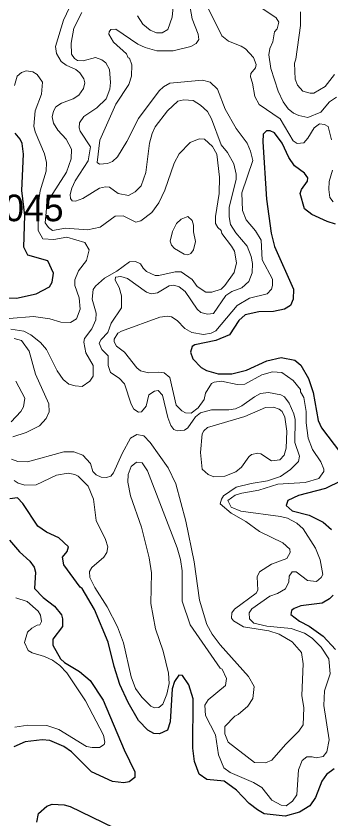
# Model space of a CAD drawing. Extents: x 763.2 to 816.8, y 7896.5 to 7952.7.
# Drawn here: x 770.009 to 771.903, y 7926.189 to 7931.022 of the extents above; entities that cross this region are included whole.
import ezdxf

# ---------------------------------------------------------------- set-up
doc = ezdxf.new("R2010")
doc.units = 0
doc.header["$LTSCALE"] = 0.064
doc.layers.add('1', color=7, linetype='Continuous', lineweight=25)
doc.layers.add('2', color=7, linetype='Continuous', lineweight=13)
doc.layers.add('21', color=7, linetype='Continuous')

msp = doc.modelspace()

# ---------------------------------------------------------------- linework, layer by layer
at = {"layer": '1'}
for points in [[(769.9352, 7929.3259), (770.0126, 7929.3227), (770.1299, 7929.3501), (770.2097, 7929.3927), (770.227, 7929.4204), (770.2351, 7929.4739), (770.2012, 7929.5484), (770.0807, 7929.5825), (770.0561, 7929.6316), (770.061, 7929.8222), (770.043, 7929.9723), (770.0545, 7930.191), (770.045, 7930.2557), (770.0333, 7930.2818), (770.0039, 7930.3179)], [(771.9303, 7929.7695), (771.8814, 7929.7849), (771.789, 7929.8269), (771.7444, 7929.8614), (771.7176, 7929.954), (771.7272, 7929.9777), (771.763, 7930.0287), (771.7644, 7930.0486), (771.7437, 7930.0769), (771.6839, 7930.1203), (771.6503, 7930.1707), (771.6096, 7930.2577), (771.5634, 7930.3196), (771.5385, 7930.3317), (771.5166, 7930.331), (771.4961, 7930.31), (771.4927, 7930.2658), (771.5152, 7929.9194), (771.5447, 7929.7156), (771.5646, 7929.6357), (771.6781, 7929.3777), (771.6761, 7929.3171), (771.6597, 7929.2801), (771.6243, 7929.2571), (771.5582, 7929.2441), (771.4687, 7929.242), (771.3874, 7929.2238), (771.3484, 7929.1896), (771.2927, 7929.1038), (771.2105, 7929.0682), (771.0849, 7929.0431), (771.0678, 7929.0322), (771.0587, 7928.9979), (771.0735, 7928.9579), (771.1217, 7928.9065), (771.1555, 7928.8878), (771.2247, 7928.869), (771.3076, 7928.869), (771.3955, 7928.8895), (771.5187, 7928.9463), (771.6033, 7928.9658), (771.6869, 7928.9506), (771.7224, 7928.9199), (771.768, 7928.8396), (771.7965, 7928.7566), (771.8272, 7928.5882), (771.8458, 7928.5437), (771.9984, 7928.3423)], [(771.965, 7928.2245), (771.8714, 7928.1773), (771.7086, 7928.1357), (771.644, 7928.1063), (771.6342, 7928.0764), (771.6711, 7928.0428), (771.7718, 7928.0177), (771.8565, 7927.9754), (771.906, 7927.931)], [(771.9225, 7926.4909), (771.8771, 7926.4563), (771.8479, 7926.4161), (771.8111, 7926.3185), (771.7769, 7926.268), (771.7146, 7926.2292), (771.6286, 7926.2051), (771.5024, 7926.22), (771.4612, 7926.2429), (771.4109, 7926.2817), (771.3351, 7926.3622), (771.2608, 7926.4156), (771.1573, 7926.4253), (771.1101, 7926.4579), (771.0835, 7926.5347), (771.0734, 7926.6144), (771.0747, 7926.9109), (771.0482, 7926.9962), (771.0106, 7927.0527), (770.9887, 7927.0544), (770.9622, 7927.0156), (770.9488, 7926.9728), (770.937, 7926.7728), (770.9196, 7926.7224), (770.8719, 7926.7), (770.8379, 7926.7036), (770.8027, 7926.7238), (770.7452, 7926.7813), (770.6838, 7926.8903), (770.6332, 7926.9981), (770.5986, 7927.1066), (770.5622, 7927.2519), (770.48, 7927.4491), (770.4077, 7927.5763), (770.3956, 7927.5834), (770.2964, 7927.718), (770.2878, 7927.7648), (770.3168, 7927.7986), (770.3248, 7927.8276), (770.2663, 7927.8811), (770.1915, 7927.9155), (770.1394, 7927.9511), (770.0493, 7928.0867), (770.0183, 7928.1207), (769.9721, 7928.1157)], [(769.969, 7927.8667), (770.0303, 7927.7971), (770.0921, 7927.74), (770.1179, 7927.7044), (770.1251, 7927.6746), (770.1199, 7927.5753), (770.173, 7927.5224), (770.2401, 7927.4688), (770.2832, 7927.4164), (770.2892, 7927.3932), (770.2875, 7927.3463), (770.2305, 7927.2699), (770.2305, 7927.2356), (770.2767, 7927.153), (770.3009, 7927.1305), (770.3913, 7927.076), (770.4542, 7927.0229), (770.5329, 7926.9044), (770.6596, 7926.6038), (770.7237, 7926.4724), (770.7228, 7926.4371), (770.6893, 7926.4127), (770.6575, 7926.4057), (770.5886, 7926.4138), (770.4633, 7926.472), (770.3419, 7926.5927), (770.296, 7926.6241), (770.2123, 7926.6613), (770.1666, 7926.6649), (770.0643, 7926.653), (769.9952, 7926.6233)], [(771.9171, 7927.5361), (771.8943, 7927.5129)], [(771.8943, 7927.5129), (771.8507, 7927.4871), (771.7226, 7927.472), (771.6815, 7927.4564), (771.6656, 7927.4429), (771.662, 7927.4195)], [(771.662, 7927.4195), (771.7143, 7927.3785), (771.7718, 7927.3489), (771.8572, 7927.288), (771.9311, 7927.2092)], [(770.1335, 7926.1698), (770.1431, 7926.2208), (770.1946, 7926.2656), (770.2263, 7926.277), (770.2976, 7926.2743), (770.3347, 7926.2628), (770.6616, 7926.1047)]]:
    msp.add_lwpolyline(points, dxfattribs=at)
at = {"layer": '2'}
for points in [[(770.3883, 7931.1973), (770.2952, 7930.998), (770.2469, 7930.8379), (770.2522, 7930.7972), (770.2799, 7930.7489), (770.3113, 7930.7266), (770.3683, 7930.6997), (770.3937, 7930.6794), (770.4174, 7930.644), (770.4225, 7930.621), (770.4144, 7930.5855), (770.3862, 7930.5455), (770.3518, 7930.5237), (770.2816, 7930.4985), (770.2487, 7930.4747), (770.2334, 7930.4487), (770.2271, 7930.4149), (770.2338, 7930.3773), (770.2609, 7930.3344), (770.3099, 7930.2811), (770.3417, 7930.2214), (770.3403, 7930.1615), (770.312, 7930.0814), (770.213, 7929.9264), (770.1924, 7929.8643), (770.1844, 7929.7764), (770.204, 7929.75), (770.2283, 7929.7319), (770.3066, 7929.745), (770.4388, 7929.7352), (770.5156, 7929.7513), (770.6058, 7929.8172), (770.6529, 7929.8203), (770.7287, 7929.7812), (770.7601, 7929.7897), (770.8263, 7929.8399), (770.8676, 7929.8972), (770.9048, 7929.9745), (770.9608, 7930.1368), (770.9895, 7930.1935), (771.0568, 7930.2616), (771.1105, 7930.2822), (771.1433, 7930.2807), (771.1913, 7930.2376), (771.2162, 7930.1896), (771.2327, 7930.053), (771.2311, 7929.953), (771.2082, 7929.8157), (771.2099, 7929.7738), (771.2232, 7929.7484), (771.2421, 7929.7305), (771.2464, 7929.7121), (771.3053, 7929.6377), (771.3228, 7929.6066), (771.3362, 7929.5363), (771.3214, 7929.4772), (771.2656, 7929.4002), (771.2422, 7929.3787), (771.1867, 7929.3605), (771.1503, 7929.3605), (771.0988, 7929.3943), (771.0688, 7929.4354), (771.0018, 7929.4818), (770.9665, 7929.482), (770.8686, 7929.4593), (770.8459, 7929.4596), (770.7943, 7929.4839), (770.7729, 7929.5048), (770.7584, 7929.53)], [(770.9582, 7931.1213), (770.9482, 7931.0148), (770.9218, 7930.9416), (770.8881, 7930.9215), (770.8537, 7930.9213), (770.8149, 7930.9374), (770.7713, 7930.9741), (770.7394, 7931.0227)], [(771.0569, 7931.073), (771.0683, 7931.0062), (771.1044, 7930.9135), (771.1094, 7930.8818), (771.0935, 7930.8569), (771.0604, 7930.839), (770.954, 7930.8135), (770.8555, 7930.8132), (770.7851, 7930.8332), (770.7411, 7930.8536), (770.6096, 7930.944), (770.5798, 7930.9415), (770.569, 7930.9277), (770.5675, 7930.9137), (770.5957, 7930.8658), (770.673, 7930.7942), (770.6834, 7930.7699), (770.6908, 7930.7675), (770.7052, 7930.728), (770.7043, 7930.6593), (770.6883, 7930.6092), (770.6091, 7930.4909), (770.5135, 7930.2739), (770.4967, 7930.1413), (770.5118, 7930.1297), (770.5583, 7930.1344), (770.5894, 7930.1467), (770.6193, 7930.1752), (770.6759, 7930.267), (770.7455, 7930.406), (770.8693, 7930.5711), (770.8963, 7930.5961), (770.9346, 7930.6175), (771.1301, 7930.6357), (771.1778, 7930.6243), (771.22, 7930.5812), (771.2677, 7930.4622), (771.3327, 7930.3457), (771.3999, 7930.2567), (771.4203, 7930.2095), (771.4332, 7930.1516), (771.3678, 7929.9577)], [(771.9066, 7930.2776), (771.8868, 7930.3574), (771.8651, 7930.3701), (771.8355, 7930.3728), (771.8017, 7930.3501), (771.7642, 7930.2868), (771.7397, 7930.2578), (771.6998, 7930.2547), (771.6761, 7930.2702), (771.5979, 7930.4035), (771.4717, 7930.4893), (771.4454, 7930.5375), (771.4317, 7930.6171), (771.4185, 7930.6571), (771.4216, 7930.6763), (771.4487, 7930.7111), (771.4538, 7930.7311), (771.4373, 7930.7735), (771.3903, 7930.8245), (771.3628, 7930.8417), (771.288, 7930.8711), (771.2472, 7930.9026), (771.167, 7931.0647)], [(771.5741, 7931.0119), (771.494, 7931.0663)], [(770.4052, 7931.0435), (770.3563, 7930.9482), (770.3412, 7930.8587), (770.3421, 7930.7921), (770.3598, 7930.7665), (770.3778, 7930.7541), (770.4124, 7930.7528), (770.4866, 7930.7719), (770.5256, 7930.7593), (770.549, 7930.7407), (770.5719, 7930.7006), (770.5769, 7930.6228), (770.573, 7930.5826), (770.5506, 7930.5237), (770.4954, 7930.4703), (770.4172, 7930.4183), (770.3915, 7930.3802), (770.3883, 7930.3489), (770.3949, 7930.3286), (770.4567, 7930.2345), (770.4438, 7930.1512), (770.3638, 7930.0293), (770.3437, 7929.9866), (770.3339, 7929.9471), (770.3361, 7929.9228), (770.3465, 7929.9098), (770.3666, 7929.9067), (770.4098, 7929.924), (770.5103, 7929.9868), (770.5465, 7929.9948), (770.5715, 7929.9914), (770.6241, 7929.9543), (770.6847, 7929.9427), (770.7256, 7929.9643), (770.7619, 7930.0004), (770.789, 7930.0793), (770.8124, 7930.2575), (770.8272, 7930.3159), (770.8469, 7930.3557), (770.9209, 7930.452), (770.9832, 7930.509), (771.0192, 7930.5173), (771.0748, 7930.5139), (771.119, 7930.4861), (771.1608, 7930.4477), (771.1855, 7930.4027), (771.2432, 7930.2458), (771.2804, 7930.2002), (771.3191, 7930.1326), (771.3327, 7930.0695), (771.3329, 7930.0382), (771.2903, 7929.8715), (771.2902, 7929.8131), (771.2988, 7929.7667), (771.3321, 7929.7166), (771.4003, 7929.6365), (771.4243, 7929.5747), (771.4316, 7929.5323), (771.4285, 7929.4762), (771.4086, 7929.4234), (771.3674, 7929.3852), (771.3077, 7929.3633), (771.2711, 7929.3394), (771.1973, 7929.2317)], [(771.9258, 7930.6697), (771.8693, 7930.5973), (771.8008, 7930.5571), (771.7784, 7930.5569), (771.7351, 7930.5706), (771.7024, 7930.6059), (771.6877, 7930.6421), (771.6832, 7930.7393), (771.6916, 7930.7615), (771.7208, 7930.9661), (771.7193, 7931.0469)], [(771.5367, 7930.8274), (771.553, 7930.8669), (771.5634, 7930.9264), (771.5808, 7930.9444), (771.589, 7930.9844), (771.5741, 7931.0119)], [(771.9361, 7930.5337), (771.8951, 7930.5059), (771.8417, 7930.4434), (771.7647, 7930.4123), (771.7106, 7930.4225), (771.6779, 7930.4376), (771.6469, 7930.4633), (771.6153, 7930.5049), (771.5853, 7930.5695), (771.5411, 7930.7063), (771.5304, 7930.7893), (771.5367, 7930.8274)], [(769.9673, 7929.201), (770.1145, 7929.2141), (770.2117, 7929.1999), (770.2789, 7929.1799), (770.3359, 7929.178), (770.3735, 7929.1986), (770.3945, 7929.2576), (770.388, 7929.3259), (770.362, 7929.4009), (770.3634, 7929.4344), (770.3853, 7929.4874), (770.4326, 7929.5501), (770.4488, 7929.6142), (770.4233, 7929.6595), (770.3143, 7929.6906), (770.2361, 7929.676), (770.171, 7929.6806), (770.1426, 7929.7301), (770.1432, 7929.8978), (770.1548, 7929.9702), (770.1906, 7930.0879), (770.1923, 7930.1405), (770.1811, 7930.1931), (770.1238, 7930.3245), (770.1153, 7930.3587), (770.1246, 7930.451), (770.1617, 7930.5508), (770.1678, 7930.6247), (770.1358, 7930.6709), (770.1097, 7930.6862), (770.0699, 7930.6916), (770.0414, 7930.6822), (770.0164, 7930.6606), (770.0001, 7930.6045)], [(771.9159, 7929.9037), (771.897, 7929.9307), (771.8902, 7929.9785), (771.892, 7930.0267), (771.9129, 7930.0945)], [(771.3678, 7929.9577), (771.3708, 7929.8518), (771.3941, 7929.7949), (771.4505, 7929.729), (771.4832, 7929.6733), (771.4893, 7929.5549)], [(770.7584, 7929.53), (770.7284, 7929.5446), (770.6915, 7929.5434), (770.6158, 7929.4867), (770.5402, 7929.4437), (770.4876, 7929.3959)], [(771.4893, 7929.5549), (771.5528, 7929.4374), (771.5528, 7929.4002), (771.5449, 7929.3785), (771.5195, 7929.3489), (771.4135, 7929.3243), (771.3385, 7929.2786), (771.21, 7929.1274), (771.182, 7929.1135), (771.1374, 7929.1041), (771.067, 7929.1178), (771.0241, 7929.1403), (770.9774, 7929.1883), (770.945, 7929.2114), (770.9198, 7929.2157), (770.8739, 7929.2089), (770.6438, 7929.125), (770.6216, 7929.1122), (770.5986, 7929.0777), (770.5997, 7929.0601), (770.6133, 7929.0348), (770.6619, 7928.9993), (770.7347, 7928.9039), (770.7578, 7928.8861), (770.8054, 7928.874), (770.8635, 7928.879), (770.9003, 7928.8738), (770.9332, 7928.8463), (770.9729, 7928.6794), (771.0066, 7928.6449), (771.0282, 7928.6325), (771.0623, 7928.6312), (771.1045, 7928.6637), (771.1404, 7928.7134), (771.1485, 7928.7526), (771.1853, 7928.8096), (771.2017, 7928.8181), (771.2459, 7928.8246), (771.3386, 7928.8049), (771.385, 7928.8052), (771.4881, 7928.8627), (771.5524, 7928.8805), (771.6089, 7928.8754), (771.6765, 7928.8279), (771.7201, 7928.7746), (771.7211, 7928.7597), (771.7395, 7928.7255), (771.7553, 7928.6416), (771.7539, 7928.5725), (771.7669, 7928.4813), (771.7925, 7928.4136), (771.8422, 7928.3376), (771.8603, 7928.2945), (771.8601, 7928.2803), (771.8304, 7928.239), (771.7493, 7928.2141), (771.5844, 7928.2034), (771.4694, 7928.1675), (771.3676, 7928.1507), (771.3274, 7928.1373), (771.2839, 7928.1059), (771.3033, 7928.066), (771.361, 7928.041), (771.5995, 7928.0098), (771.6417, 7927.9991), (771.6975, 7927.97), (771.7367, 7927.9344), (771.8115, 7927.8196), (771.8389, 7927.7489), (771.8537, 7927.6598), (771.8439, 7927.6421), (771.816, 7927.6185), (771.7627, 7927.6232), (771.695, 7927.6753), (771.6694, 7927.6769), (771.6527, 7927.651), (771.6491, 7927.6169), (771.6305, 7927.5746), (771.5817, 7927.545), (771.5365, 7927.5287), (771.4269, 7927.4542), (771.412, 7927.4286), (771.4125, 7927.3924), (771.4387, 7927.3663), (771.5182, 7927.3493), (771.6633, 7927.3356), (771.7435, 7927.307), (771.7903, 7927.2765), (771.8452, 7927.2228), (771.8901, 7927.1524), (771.8983, 7927.0621), (771.8639, 7926.9594), (771.8606, 7926.8713), (771.8933, 7926.6643), (771.8777, 7926.5932)], [(770.9897, 7929.3926), (770.9573, 7929.4013), (770.9294, 7929.3983), (770.8607, 7929.3554), (770.8226, 7929.3505), (770.793, 7929.3604), (770.6792, 7929.4415), (770.6398, 7929.4543), (770.6074, 7929.4499), (770.6052, 7929.4323), (770.6296, 7929.3884), (770.6444, 7929.3385), (770.6442, 7929.2658), (770.5817, 7929.1741), (770.5609, 7929.1164), (770.5202, 7929.0749), (770.5099, 7929.0524), (770.5244, 7929.0139), (770.5623, 7928.9769), (770.5627, 7928.9181), (770.5765, 7928.8766), (770.6291, 7928.8417), (770.6607, 7928.8082), (770.7018, 7928.6857), (770.7174, 7928.6552), (770.7463, 7928.6376), (770.7634, 7928.6402), (770.7921, 7928.6743), (770.8087, 7928.7419), (770.8419, 7928.7638), (770.8648, 7928.7682), (770.8899, 7928.7388), (770.9223, 7928.6055), (770.9397, 7928.5581), (770.958, 7928.5328), (770.9789, 7928.5258), (771.0218, 7928.5291), (771.0428, 7928.5433), (771.0883, 7928.6086), (771.1186, 7928.6325), (771.1856, 7928.6507), (771.2886, 7928.6505), (771.3287, 7928.6573), (771.3669, 7928.6748), (771.4442, 7928.7306), (771.4806, 7928.7493), (771.5279, 7928.7556), (771.6028, 7928.7413), (771.624, 7928.7288), (771.6521, 7928.691), (771.6809, 7928.6271), (771.6878, 7928.5937), (771.6864, 7928.4556), (771.714, 7928.3734), (771.7089, 7928.3396), (771.661, 7928.2914), (771.6002, 7928.2494), (771.5227, 7928.2234), (771.4228, 7928.2083), (771.3327, 7928.1865), (771.258, 7928.1333), (771.2442, 7928.1145), (771.2361, 7928.0862), (771.3027, 7928.0296), (771.391, 7927.9795), (771.4738, 7927.9195), (771.6134, 7927.8505), (771.6553, 7927.8129), (771.6581, 7927.7921), (771.6371, 7927.7555), (771.5457, 7927.7221), (771.4732, 7927.6762), (771.4596, 7927.6456), (771.4628, 7927.5655), (771.4526, 7927.5475), (771.3232, 7927.4523), (771.3081, 7927.4296), (771.3051, 7927.3979), (771.3167, 7927.3807), (771.3767, 7927.346), (771.5304, 7927.3212), (771.5916, 7927.3009), (771.6705, 7927.2548), (771.7257, 7927.1904), (771.7356, 7927.1231), (771.729, 7926.9309), (771.7404, 7926.8575), (771.737, 7926.7559), (771.7093, 7926.7162), (771.6309, 7926.6377), (771.5479, 7926.5421), (771.5088, 7926.5272), (771.4428, 7926.5275), (771.2856, 7926.6506), (771.2656, 7926.7004)], [(770.4876, 7929.3959), (770.4737, 7929.375), (770.467, 7929.3168), (770.4916, 7929.2333), (770.4899, 7929.1927), (770.4651, 7929.1387), (770.4213, 7929.08), (770.416, 7929.059), (770.4291, 7928.9944), (770.4732, 7928.9175), (770.4733, 7928.8543), (770.4519, 7928.8245), (770.407, 7928.7919), (770.3644, 7928.795)], [(771.1973, 7929.2317), (771.1611, 7929.2274), (771.1207, 7929.2377), (771.0983, 7929.2584), (771.026, 7929.3648), (770.9897, 7929.3926)], [(770.3644, 7928.795), (770.3271, 7928.8067), (770.2934, 7928.8341), (770.2559, 7928.8861), (770.1921, 7929.0149), (770.1563, 7929.0564), (770.0977, 7929.1036), (770.0552, 7929.1248), (769.9779, 7929.137)], [(769.9903, 7928.4892), (770.0699, 7928.5143), (770.1507, 7928.5549), (770.1904, 7928.599), (770.2088, 7928.6397), (770.2058, 7928.687), (770.127, 7928.8652), (770.0885, 7929.0044), (770.042, 7929.0687), (769.9984, 7929.0811)], [(769.9794, 7928.5785), (770.0375, 7928.6418), (770.0538, 7928.669), (770.0624, 7928.7209), (770.0074, 7928.8249)], [(770.815, 7928.4556), (770.7778, 7928.4944), (770.7348, 7928.5023), (770.6972, 7928.481), (770.6475, 7928.3886), (770.5953, 7928.2715), (770.5785, 7928.2528), (770.5535, 7928.2431), (770.5209, 7928.246), (770.4913, 7928.2599), (770.4703, 7928.281), (770.4566, 7928.3281), (770.41, 7928.3781), (770.3558, 7928.3988), (770.2962, 7928.3989), (770.0783, 7928.3383), (770.0199, 7928.3399), (769.9818, 7928.3535)], [(771.4333, 7926.9141), (771.4412, 7926.9863), (771.4082, 7927.0452), (771.2361, 7927.2372), (771.188, 7927.3018), (771.1572, 7927.3588), (771.1118, 7927.506), (771.0797, 7927.7358), (771.0307, 7927.981), (770.9709, 7928.2065), (770.9241, 7928.3031), (770.815, 7928.4556)], [(771.7293, 7926.5401), (771.7091, 7926.4846), (771.6975, 7926.3345), (771.6726, 7926.295), (771.6346, 7926.2677), (771.6049, 7926.2723), (771.5488, 7926.302), (771.488, 7926.3781), (771.4385, 7926.4078), (771.2974, 7926.4677), (771.2597, 7926.4957), (771.2274, 7926.5738), (771.2096, 7926.6956), (771.1493, 7926.8109), (771.1441, 7926.8741), (771.1657, 7926.9054), (771.2686, 7926.991), (771.275, 7927.0336), (771.2493, 7927.0902), (771.2368, 7927.0966), (771.0558, 7927.3564), (771.009, 7927.4999), (771.0093, 7927.6818), (770.9993, 7927.7506), (770.9778, 7927.8212), (770.8005, 7928.2838), (770.7668, 7928.3326), (770.7345, 7928.3361), (770.7024, 7928.3094), (770.6841, 7928.2617), (770.6806, 7928.215), (770.6967, 7928.1342), (770.7629, 7927.9447), (770.8104, 7927.7607), (770.8235, 7927.6693), (770.8203, 7927.4854), (770.8476, 7927.334), (770.8942, 7927.1993), (770.9253, 7927.0653), (770.9304, 7927.0031), (770.9166, 7926.9395), (770.8917, 7926.8786), (770.8672, 7926.8592), (770.841, 7926.8576), (770.8193, 7926.8674), (770.7662, 7926.9226), (770.7274, 7926.9745), (770.702, 7927.0449), (770.6559, 7927.248), (770.6186, 7927.3459), (770.5572, 7927.4656), (770.4828, 7927.5809), (770.4534, 7927.6426), (770.4506, 7927.6786), (770.464, 7927.7022), (770.5368, 7927.7642), (770.5555, 7927.7917), (770.5604, 7927.827), (770.5471, 7927.8704), (770.4903, 7927.9843), (770.4749, 7928.1138), (770.4435, 7928.1926), (770.3834, 7928.2519), (770.3636, 7928.2628), (770.3223, 7928.2692), (770.2526, 7928.2574), (770.1302, 7928.2002), (770.0621, 7928.1977), (770.0218, 7928.2109), (769.9969, 7928.2263)], [(770.0078, 7927.5201), (770.0757, 7927.4967), (770.1419, 7927.4403), (770.1563, 7927.4161), (770.1625, 7927.3769), (770.1511, 7927.3576), (770.1359, 7927.3553), (770.1034, 7927.3365), (770.0777, 7927.3125), (770.0596, 7927.2501), (770.082, 7927.2032)], [(770.082, 7927.2032), (770.1067, 7927.1888), (770.1809, 7927.1664), (770.2283, 7927.1443), (770.273, 7927.1122), (770.3145, 7927.0689)], [(770.3145, 7927.0689), (770.4274, 7926.9002), (770.5358, 7926.6931), (770.5436, 7926.6504), (770.5386, 7926.6372), (770.5109, 7926.6181), (770.4663, 7926.6181), (770.4325, 7926.6256), (770.2657, 7926.7263), (770.1941, 7926.7506), (770.079, 7926.7539), (770.0022, 7926.7409)], [(771.2656, 7926.7004), (771.266, 7926.7455), (771.3254, 7926.8072), (771.3457, 7926.8173), (771.4044, 7926.8669), (771.4333, 7926.9141)], [(771.8777, 7926.5932), (771.8558, 7926.5645), (771.8153, 7926.5568), (771.79, 7926.5633), (771.7589, 7926.5619), (771.7293, 7926.5401)]]:
    msp.add_lwpolyline(points, dxfattribs=at)
for points in [[(770.9628, 7929.6223), (770.9433, 7929.6422), (770.9361, 7929.6678), (770.9504, 7929.725), (770.9748, 7929.7728), (771.0014, 7929.7997), (771.0431, 7929.8155), (771.068, 7929.7916), (771.0764, 7929.7638), (771.0768, 7929.7225), (771.0881, 7929.6645), (771.0758, 7929.614), (771.0603, 7929.5927), (771.042, 7929.584), (771.0212, 7929.588)], [(771.1293, 7928.5074), (771.138, 7928.5244), (771.1611, 7928.5454), (771.3845, 7928.6114), (771.5102, 7928.6654), (771.5575, 7928.6669), (771.5929, 7928.6559), (771.6101, 7928.6415), (771.6266, 7928.6074), (771.6386, 7928.5239), (771.6338, 7928.4202), (771.6218, 7928.3788), (771.5958, 7928.3498), (771.5468, 7928.3451), (771.4819, 7928.3874), (771.4639, 7928.3906), (771.4248, 7928.3829), (771.4089, 7928.3694), (771.3654, 7928.3065), (771.3319, 7928.2778), (771.2656, 7928.2512), (771.1986, 7928.2481), (771.1648, 7928.2615), (771.1293, 7928.2946), (771.1179, 7928.3943)]]:
    msp.add_lwpolyline(points, close=True, dxfattribs=at)

# ---------------------------------------------------------------- texts
at = {"layer": '21'}
msp.add_text('1045', height=0.16, dxfattribs=at).set_placement((769.8187, 7929.7868))

doc.saveas('drawing.dxf')
